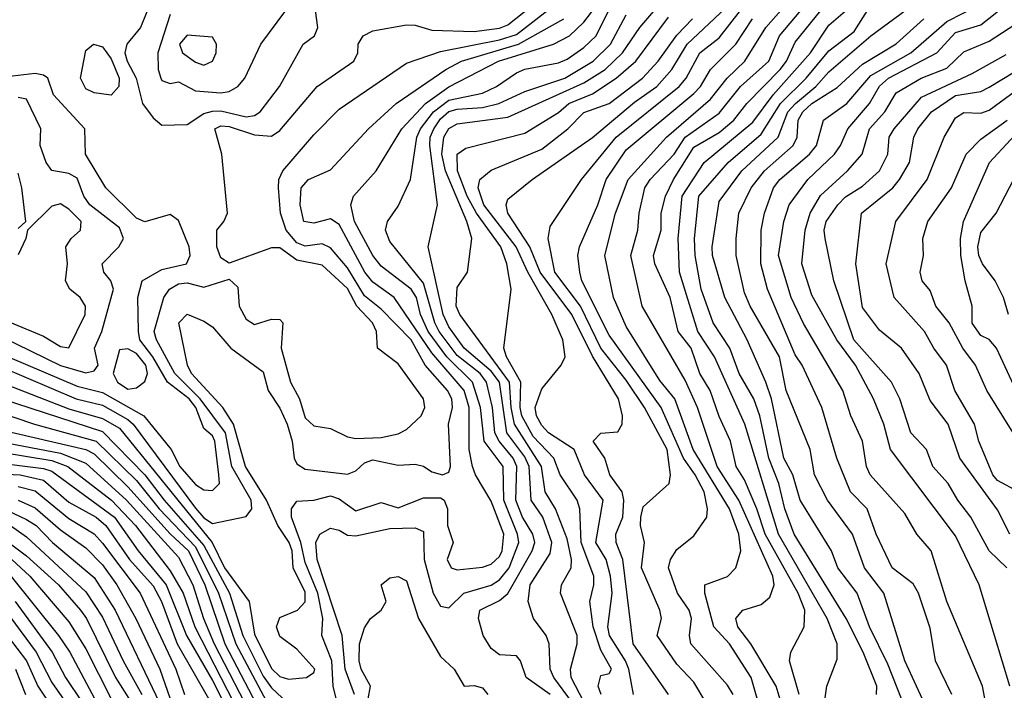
# Model space of a CAD drawing. Header units: metres. Extents: x -51132 to -49532, y -231222 to -229437.
# Tile 406 of 656: x -50358 to -50300, y -230517 to -230477. Entities that reach past the tile are written whole.
import ezdxf

# ---------------------------------------------------------------- set-up
doc = ezdxf.new("R2010")
doc.units = ezdxf.units.M
for name, color, linetype in [('CONTOUR_HALF', 8, 'Continuous'), ('CONTOUR_INDEX', 1, 'Continuous'), ('CONTOUR_INTER', 3, 'Continuous')]:
    doc.layers.add(name, color=color, linetype=linetype)

msp = doc.modelspace()

# ---------------------------------------------------------------- linework, layer by layer
at = {"layer": 'CONTOUR_HALF'}
for points, elevation in [([(-50359.58, -230497.861), (-50355.148, -230499.759), (-50353.58, -230500.134), (-50352.08, -230500.984), (-50351.762, -230501.259), (-50348.08, -230506.217), (-50347.58, -230506.804), (-50347.08, -230507.126), (-50345.08, -230506.71), (-50344.737, -230506.259), (-50344.789, -230505.759), (-50345.934, -230503.759), (-50346.313, -230501.759), (-50347.808, -230499.759), (-50349.311, -230498.259), (-50350.388, -230496.259), (-50350.524, -230495.759), (-50349.946, -230493.759), (-50349.62, -230493.259), (-50349.08, -230492.944), (-50348.58, -230492.881), (-50347.58, -230493.146), (-50346.08, -230492.661), (-50345.58, -230493.138), (-50345.486, -230494.259), (-50345.08, -230495.034), (-50344.58, -230495.358), (-50343.58, -230495.037), (-50343.08, -230495.057), (-50342.902, -230495.259), (-50343.017, -230496.759), (-50342.453, -230498.759), (-50341.923, -230499.759), (-50341.58, -230500.874), (-50341.08, -230501.355), (-50340.08, -230501.508), (-50339.08, -230502.009), (-50338.58, -230502.101), (-50337.08, -230502.036), (-50336.08, -230501.816), (-50335.58, -230501.575), (-50334.714, -230500.759), (-50334.501, -230500.259), (-50334.578, -230499.759), (-50336.08, -230497.674), (-50337.302, -230496.759), (-50337.368, -230495.759), (-50337.604, -230495.259), (-50338.524, -230494.259), (-50339.08, -230493.215), (-50340.58, -230491.84), (-50342.08, -230491.534), (-50343.08, -230490.808), (-50343.58, -230490.812), (-50346.08, -230491.718), (-50346.58, -230491.395), (-50346.824, -230490.759), (-50346.826, -230489.759), (-50346.403, -230489.259), (-50346.195, -230488.759), (-50346.525, -230485.259), (-50346.937, -230483.759), (-50346.58, -230483.592), (-50346.08, -230483.62), (-50344.58, -230484.124), (-50343.58, -230484.198), (-50343.08, -230483.863), (-50340.871, -230481.259), (-50338.696, -230479.759), (-50338.47, -230479.259), (-50338.45, -230478.759), (-50338.153, -230478.259), (-50337.58, -230477.965), (-50335.58, -230477.619), (-50335.08, -230477.623), (-50334.08, -230477.925), (-50331.58, -230477.996), (-50330.08, -230477.812), (-50329.58, -230477.609), (-50324.58, -230473.628)], 29.5), ([(-50301.102, -230518.759), (-50301.475, -230516.759), (-50303.58, -230511.759), (-50304.51, -230508.759), (-50305.366, -230507.759), (-50306.08, -230506.537), (-50308.127, -230504.259), (-50308.35, -230503.759), (-50308.585, -230502.259), (-50309.283, -230500.759), (-50309.747, -230499.259), (-50312.08, -230495.288), (-50312.813, -230493.759), (-50313.552, -230491.259), (-50313.235, -230489.259), (-50312.923, -230488.259), (-50311.825, -230486.759), (-50310.238, -230485.259), (-50309.883, -230484.759), (-50309.451, -230483.759), (-50308.163, -230482.259), (-50307.58, -230481.233), (-50307.038, -230480.759), (-50304.181, -230479.259), (-50303.08, -230478.056), (-50301.58, -230477.617), (-50299.58, -230476.013)], 39.5), ([(-50327.08, -230517.267), (-50328.494, -230516.259), (-50328.831, -230515.259), (-50329.08, -230514.977), (-50330.08, -230514.907), (-50330.58, -230514.535), (-50331.051, -230513.759), (-50331.328, -230512.759), (-50331.252, -230512.259), (-50330.08, -230511.691), (-50329.58, -230511.271), (-50328.14, -230508.759), (-50327.977, -230508.259), (-50328.103, -230507.759), (-50328.714, -230506.759), (-50329.102, -230505.759), (-50329.045, -230503.759), (-50329.26, -230503.259), (-50330.108, -230502.259), (-50330.349, -230501.759), (-50330.497, -230500.259), (-50330.857, -230498.759), (-50331.218, -230498.259), (-50332.58, -230497.185), (-50333.658, -230495.759), (-50333.917, -230495.259), (-50334.58, -230492.896), (-50336.58, -230490.446), (-50336.825, -230489.759), (-50336.703, -230489.259), (-50336.08, -230488.338), (-50335.35, -230486.759), (-50334.975, -230484.259), (-50334.756, -230483.759), (-50333.992, -230482.759), (-50333.08, -230482.066), (-50331.08, -230481.657), (-50330.259, -230481.259), (-50329.08, -230480.447), (-50328.58, -230480.235), (-50326.58, -230479.858), (-50326.08, -230479.651), (-50325.08, -230478.944), (-50324.358, -230478.259), (-50323.375, -230476.259)], 31.5), ([(-50325.08, -230517.682), (-50325.833, -230516.259), (-50325.88, -230515.759), (-50325.475, -230514.259), (-50325.48, -230513.759), (-50326.457, -230511.259), (-50326.417, -230510.759), (-50325.833, -230509.759), (-50325.818, -230509.259), (-50326.08, -230508.038), (-50326.758, -230506.259), (-50327.384, -230505.259), (-50327.589, -230503.759), (-50329.188, -230501.259), (-50329.391, -230500.259), (-50329.477, -230498.759), (-50332.424, -230494.759), (-50332.635, -230494.259), (-50332.58, -230493.152), (-50331.964, -230492.259), (-50331.715, -230490.259), (-50332.015, -230489.259), (-50333.28, -230486.259), (-50333.49, -230485.259), (-50333.376, -230484.259), (-50333.08, -230483.751), (-50332.58, -230483.47), (-50329.58, -230483.081), (-50325.08, -230481.048), (-50323.825, -230480.259), (-50322.787, -230479.259), (-50321.775, -230477.759), (-50320.58, -230476.388)], 32.5), ([(-50349.58, -230477.003), (-50350.317, -230479.259), (-50350.291, -230480.259), (-50350.133, -230480.759), (-50350.08, -230480.9), (-50349.58, -230481.073), (-50349.08, -230480.989), (-50348.08, -230481.519), (-50346.58, -230481.634), (-50346.08, -230481.55), (-50345.58, -230481.257), (-50345.159, -230480.759), (-50344.215, -230478.759), (-50342.731, -230476.759)], 28.5), ([(-50317.85, -230517.759), (-50318.58, -230516.523), (-50319.58, -230515.469), (-50320.737, -230513.759), (-50320.488, -230512.759), (-50320.583, -230512.259), (-50321.668, -230509.759), (-50321.493, -230508.259), (-50321.733, -230507.259), (-50321.707, -230506.759), (-50321.58, -230506.153), (-50320.04, -230504.759), (-50319.943, -230504.259), (-50320.145, -230502.759), (-50321.491, -230500.259), (-50322.58, -230498.652), (-50324.083, -230496.759), (-50325.284, -230494.259), (-50326.799, -230492.259), (-50327.203, -230490.259), (-50327.08, -230489.557), (-50325.219, -230486.759), (-50323.174, -230484.259), (-50319.432, -230481.259), (-50319.018, -230480.759), (-50318.207, -230479.259), (-50317.08, -230478.386), (-50315.816, -230476.759)], 34.5), ([(-50314.168, -230519.759), (-50315.182, -230516.259), (-50316.452, -230514.259), (-50317.381, -230513.259), (-50317.912, -230511.259), (-50317.914, -230510.759), (-50316.58, -230510.268), (-50316.075, -230509.759), (-50315.781, -230508.759), (-50315.909, -230507.759), (-50316.454, -230506.259), (-50318.602, -230502.759), (-50319.687, -230499.759), (-50320.58, -230498.671), (-50322.58, -230495.463), (-50323.319, -230493.759), (-50323.844, -230491.259), (-50323.213, -230488.759), (-50322.458, -230486.759), (-50320.194, -230484.259), (-50317.58, -230482.006), (-50316.593, -230480.759), (-50315.546, -230479.759), (-50314.31, -230477.759), (-50313.419, -230476.759)], 35.5), ([(-50312.324, -230517.259), (-50312.898, -230515.259), (-50312.824, -230514.759), (-50312.032, -230513.259), (-50312.001, -230512.259), (-50312.383, -230511.259), (-50314.355, -230507.759), (-50314.837, -230506.259), (-50315.58, -230504.544), (-50316.064, -230503.759), (-50316.402, -230502.259), (-50317.08, -230500.789), (-50317.602, -230499.259), (-50318.207, -230498.259), (-50318.728, -230496.759), (-50319.495, -230495.759), (-50319.967, -230493.759), (-50320.878, -230491.759), (-50320.965, -230491.259), (-50320.513, -230489.759), (-50320.498, -230488.759), (-50320.239, -230487.759), (-50319.766, -230486.759), (-50318.58, -230484.843), (-50317.08, -230483.99), (-50316.208, -230483.259), (-50315.432, -230482.259), (-50313.459, -230480.259), (-50313.078, -230479.759), (-50312.58, -230478.628), (-50311.053, -230476.759)], 36.5), ([(-50307.759, -230517.259), (-50307.731, -230516.759), (-50308.544, -230514.759), (-50309.548, -230512.759), (-50312.63, -230507.759), (-50313.187, -230506.259), (-50313.529, -230504.759), (-50314.125, -230503.259), (-50314.67, -230500.759), (-50315.012, -230499.759), (-50315.888, -230498.259), (-50316.438, -230496.759), (-50317.423, -230495.259), (-50318.14, -230493.259), (-50318.488, -230491.259), (-50318.532, -230490.259), (-50318.277, -230487.759), (-50316.539, -230485.759), (-50314.58, -230484.076), (-50313.448, -230482.259), (-50311.915, -230480.759), (-50310.58, -230479.157), (-50309.08, -230478.004), (-50308.278, -230476.759)], 37.5), ([(-50339.314, -230519.259), (-50339.928, -230516.759), (-50340.017, -230515.259), (-50340.596, -230513.759), (-50340.548, -230512.759), (-50340.83, -230511.259), (-50341.58, -230509.435), (-50341.836, -230508.259), (-50342.386, -230506.759), (-50342.388, -230506.259), (-50342.08, -230505.817), (-50341.08, -230505.759), (-50340.08, -230505.504), (-50339.58, -230505.67), (-50338.58, -230506.376), (-50337.08, -230505.883), (-50336.08, -230506.2), (-50334.58, -230505.618), (-50333.58, -230505.619), (-50333.346, -230505.759), (-50333.156, -230506.259), (-50333.151, -230507.259), (-50332.831, -230508.259), (-50333.17, -230509.259), (-50332.948, -230509.759), (-50332.58, -230509.867), (-50331.08, -230509.725), (-50330.58, -230509.548), (-50330.08, -230509.089), (-50329.917, -230508.759), (-50329.813, -230507.759), (-50330.58, -230505.804), (-50331.502, -230504.259), (-50331.675, -230503.759), (-50331.869, -230502.759), (-50331.878, -230500.259), (-50332.177, -230499.259), (-50334.08, -230497.035), (-50336.323, -230493.759), (-50337.58, -230492.838), (-50338.053, -230492.259), (-50339.58, -230489.437), (-50340.08, -230489.097), (-50341.08, -230489.345), (-50341.663, -230489.259), (-50341.889, -230488.259), (-50341.828, -230487.259), (-50341.394, -230486.759), (-50340.08, -230486.198), (-50337.827, -230483.759), (-50336.201, -230482.259), (-50333.265, -230480.259), (-50332.325, -230479.759), (-50328.953, -230478.759), (-50326.269, -230477.259)], 30.5), ([(-50322.15, -230517.259), (-50322.413, -230515.759), (-50322.614, -230515.259), (-50323.567, -230513.759), (-50323.672, -230513.259), (-50323.403, -230511.259), (-50323.499, -230510.259), (-50323.77, -230509.259), (-50324.372, -230508.259), (-50323.946, -230505.759), (-50325.05, -230504.259), (-50325.652, -230502.759), (-50327.173, -230501.759), (-50327.58, -230501.338), (-50327.895, -230500.759), (-50327.968, -230500.259), (-50327.58, -230499.17), (-50326.425, -230497.759), (-50326.2, -230497.259), (-50326.323, -230496.259), (-50326.981, -230494.759), (-50328.406, -230492.259), (-50329.086, -230490.759), (-50331.015, -230488.259), (-50331.335, -230487.259), (-50331.247, -230486.759), (-50330.58, -230486.22), (-50327.58, -230484.977), (-50326.023, -230483.759), (-50325.08, -230482.79), (-50323.584, -230482.259), (-50321.601, -230480.759), (-50320.683, -230479.759), (-50319.58, -230478.222), (-50318.656, -230477.259)], 33.5), ([(-50304.001, -230519.759), (-50306.08, -230515.266), (-50307.32, -230511.259), (-50308.465, -230509.759), (-50309.166, -230507.759), (-50310.662, -230505.759), (-50311.419, -230504.259), (-50311.677, -230502.759), (-50313.113, -230499.259), (-50313.492, -230497.259), (-50315.24, -230494.259), (-50315.58, -230493.478), (-50316.07, -230491.259), (-50316.063, -230490.259), (-50315.897, -230488.759), (-50315.169, -230487.259), (-50314.384, -230486.259), (-50312.691, -230484.759), (-50312.445, -230484.259), (-50312.387, -230483.259), (-50312.121, -230482.759), (-50311.582, -230482.259), (-50310.08, -230481.325), (-50308.58, -230479.931), (-50306.58, -230478.736), (-50304.959, -230477.259)], 38.5), ([(-50354.116, -230478.759), (-50353.58, -230478.915), (-50353.08, -230479.631), (-50352.594, -230480.759), (-50352.611, -230481.259), (-50353.08, -230481.777), (-50354.08, -230481.644), (-50354.58, -230481.39), (-50354.884, -230480.759), (-50354.58, -230479.135), (-50354.116, -230478.759)], 29.5), ([(-50300.043, -230509.759), (-50301.08, -230508.761), (-50302.165, -230506.759), (-50302.943, -230505.759), (-50303.52, -230504.759), (-50304.425, -230503.759), (-50304.796, -230502.759), (-50305.717, -230501.759), (-50306.368, -230499.759), (-50306.875, -230498.759), (-50309.093, -230496.259), (-50310.281, -230492.759), (-50310.799, -230490.259), (-50310.859, -230489.759), (-50310.73, -230489.259), (-50310.05, -230488.259), (-50309.58, -230487.794), (-50308.58, -230487.167), (-50307.58, -230486.245), (-50307.079, -230485.259), (-50307.002, -230484.259), (-50306.705, -230483.759), (-50305.08, -230481.882), (-50302.08, -230480.49), (-50300.08, -230479.356)], 40.5), ([(-50299.353, -230505.259), (-50300.58, -230504.587), (-50300.863, -230504.259), (-50301.694, -230502.259), (-50301.955, -230501.259), (-50303.113, -230499.259), (-50303.609, -230497.759), (-50304.356, -230496.759), (-50304.903, -230495.759), (-50306.704, -230493.759), (-50307.18, -230491.759), (-50306.614, -230489.259), (-50304.756, -230486.759), (-50303.756, -230484.259), (-50303.08, -230483.112), (-50302.58, -230482.799), (-50301.58, -230482.843), (-50301.08, -230482.655), (-50297.806, -230480.259)], 41.5), ([(-50359.58, -230496.068), (-50356.08, -230497.773), (-50354.58, -230498.215), (-50354.08, -230498.088), (-50353.846, -230497.759), (-50354.064, -230496.759), (-50353.629, -230495.759), (-50352.935, -230493.259), (-50353.089, -230492.759), (-50353.505, -230492.259), (-50353.607, -230491.759), (-50352.619, -230490.759), (-50352.343, -230490.259), (-50352.58, -230489.636), (-50354.335, -230488.259), (-50354.689, -230487.759), (-50355.08, -230486.683), (-50355.58, -230486.408), (-50356.58, -230486.236), (-50356.933, -230485.759), (-50357.27, -230484.759), (-50357.232, -230483.759), (-50358.08, -230482.01), (-50358.58, -230481.909)], 28.5), ([(-50299.477, -230499.259), (-50300.651, -230496.759), (-50301.08, -230496.231), (-50301.58, -230495.999), (-50302.08, -230495.265), (-50302.08, -230494.259), (-50302.512, -230492.759), (-50302.761, -230491.259), (-50302.776, -230490.259), (-50302.607, -230489.259), (-50301.07, -230485.759), (-50298.58, -230483.072)], 42.5), ([(-50352.58, -230496.846), (-50352.957, -230498.259), (-50352.704, -230498.759), (-50352.08, -230499.173), (-50351.58, -230499.109), (-50351.08, -230498.733), (-50350.919, -230498.259), (-50351.02, -230497.759), (-50351.58, -230497.063), (-50352.08, -230496.797), (-50352.58, -230496.846)], 28.5), ([(-50359.58, -230499.741), (-50353.58, -230501.688), (-50351.08, -230504.244), (-50349.94, -230505.759), (-50347.58, -230508.445), (-50346.069, -230511.259), (-50345.285, -230513.759), (-50344.08, -230516.178), (-50343.58, -230516.855), (-50342.626, -230517.759)], 30.5), ([(-50359.58, -230501.589), (-50354.58, -230502.752), (-50354.08, -230503.004), (-50352.08, -230504.958), (-50349.58, -230507.754), (-50348.486, -230508.759), (-50347.536, -230510.759), (-50346.335, -230514.259), (-50343.999, -230518.759)], 31.5), ([(-50359.58, -230502.917), (-50356.58, -230503.407), (-50355.644, -230503.759), (-50353.046, -230505.759), (-50351.624, -230507.259), (-50349.58, -230509.933), (-50348.818, -230511.259), (-50348.116, -230513.259), (-50345.034, -230519.259)], 32.5), ([(-50360.58, -230504.16), (-50358.471, -230504.259), (-50357.08, -230504.566), (-50355.58, -230505.863), (-50353.957, -230506.759), (-50353.386, -230507.259), (-50351.987, -230509.259), (-50350.58, -230510.816), (-50350.102, -230511.759), (-50349.157, -230514.259), (-50346.297, -230519.259)], 33.5), ([(-50358.58, -230505.755), (-50357.58, -230506.198), (-50356.08, -230507.515), (-50354.58, -230508.569), (-50353.58, -230509.581), (-50352.747, -230510.759), (-50351.611, -230512.759), (-50350.193, -230515.759), (-50349.58, -230517.514)], 34.5), ([(-50359.031, -230507.259), (-50358.08, -230507.918), (-50354.58, -230511.179), (-50353.58, -230512.681), (-50352.36, -230515.259), (-50351.251, -230517.259)], 35.5), ([(-50358.964, -230509.259), (-50357.882, -230510.259), (-50355.58, -230512.948), (-50354.58, -230514.544), (-50353.08, -230517.516)], 36.5), ([(-50338, -230518.259), (-50337.709, -230516.759), (-50338.263, -230515.759), (-50338.392, -230515.259), (-50338.377, -230514.259), (-50338.08, -230513.316), (-50337.713, -230512.759), (-50337.083, -230512.259), (-50336.795, -230511.759), (-50337.089, -230510.759), (-50336.58, -230510.342), (-50336.08, -230510.276), (-50335.58, -230510.525), (-50334.869, -230512.759), (-50333.58, -230515.006), (-50332.765, -230515.759), (-50332.175, -230516.759), (-50331.58, -230516.721), (-50331.08, -230516.857), (-50330.76, -230517.259)], 31.5), ([(-50358.76, -230511.759), (-50356.576, -230514.759), (-50355.782, -230516.259), (-50354.78, -230517.759)], 37.5), ([(-50359.226, -230513.759), (-50358.079, -230515.259), (-50357.418, -230516.759), (-50356.409, -230518.259)], 38.5)]:
    msp.add_lwpolyline(points, dxfattribs=dict(at, elevation=elevation))
at = {"layer": 'CONTOUR_INDEX'}
for points, elevation in [([(-50359.58, -230498.789), (-50355.58, -230500.349), (-50353.58, -230500.915), (-50352.58, -230501.496), (-50347.094, -230508.259), (-50346.366, -230509.759), (-50344.904, -230511.759), (-50344.58, -230513.687), (-50343.58, -230515.719), (-50343.08, -230516.192), (-50342.58, -230516.358), (-50341.503, -230516.259), (-50341.08, -230515.958), (-50341.017, -230515.759), (-50342.08, -230514.582), (-50343.08, -230513.833), (-50343.285, -230513.259), (-50343.08, -230512.703), (-50342.037, -230512.259), (-50341.58, -230511.764), (-50341.58, -230511.195), (-50342.295, -230509.759), (-50342.356, -230508.759), (-50342.53, -230508.259), (-50343.196, -230507.259), (-50343.871, -230505.759), (-50345.112, -230503.759), (-50345.821, -230501.259), (-50346.471, -230500.259), (-50348.319, -230498.259), (-50348.559, -230497.759), (-50349.059, -230495.259), (-50348.58, -230494.749), (-50347.58, -230495.159), (-50347.08, -230495.494), (-50345.995, -230496.759), (-50344.08, -230498.163), (-50343.784, -230499.259), (-50343.08, -230500.299), (-50342.65, -230501.259), (-50342.358, -230502.259), (-50342.237, -230503.259), (-50342.08, -230503.605), (-50341.58, -230503.911), (-50339.08, -230504.204), (-50338.58, -230504.021), (-50338.08, -230503.535), (-50337.58, -230503.361), (-50336.08, -230503.677), (-50335.08, -230503.629), (-50334.58, -230503.737), (-50334.08, -230504.084), (-50333.451, -230504.259), (-50333.08, -230504.103), (-50332.985, -230503.759), (-50333.097, -230501.259), (-50332.87, -230500.259), (-50332.895, -230499.759), (-50333.165, -230499.259), (-50334.471, -230497.759), (-50335.306, -230496.259), (-50337.08, -230494.445), (-50338.08, -230493.646), (-50339.08, -230491.994), (-50340.08, -230490.804), (-50340.58, -230490.578), (-50341.58, -230490.715), (-50342.08, -230490.51), (-50342.721, -230489.759), (-50343.054, -230488.759), (-50343.175, -230487.259), (-50343.155, -230486.759), (-50342.917, -230486.259), (-50341.08, -230484.112), (-50339.58, -230482.6), (-50335.58, -230479.881), (-50333.58, -230479.193), (-50330.08, -230478.5), (-50329.08, -230478.172), (-50324.58, -230474.669)], 30), ([(-50299.853, -230516.759), (-50301.673, -230510.759), (-50303.08, -230507.856), (-50306.925, -230502.759), (-50307.319, -230501.259), (-50307.933, -230499.759), (-50308.994, -230497.759), (-50310.096, -230496.259), (-50311.58, -230493.618), (-50312.169, -230491.759), (-50311.977, -230489.759), (-50311.684, -230488.759), (-50311.08, -230487.71), (-50309.468, -230486.259), (-50308.606, -230485.259), (-50308.16, -230483.759), (-50307.262, -230482.759), (-50306.58, -230481.639), (-50305.111, -230480.759), (-50303.58, -230480.174), (-50302.58, -230479.203), (-50301.08, -230478.586), (-50297.58, -230476.307)], 40), ([(-50316.251, -230517.259), (-50316.58, -230516.7), (-50318.756, -230514.259), (-50318.83, -230513.759), (-50318.712, -230512.759), (-50318.849, -230512.259), (-50319.537, -230511.259), (-50320.07, -230509.759), (-50319.959, -230509.259), (-50319.58, -230508.663), (-50318.58, -230507.859), (-50317.792, -230506.759), (-50317.759, -230506.259), (-50317.966, -230505.259), (-50318.483, -230504.259), (-50319.188, -230503.259), (-50320.511, -230500.259), (-50323.58, -230495.975), (-50325.205, -230492.759), (-50325.322, -230492.259), (-50325.439, -230491.259), (-50325.35, -230490.759), (-50324.259, -230488.259), (-50323.766, -230486.759), (-50322.58, -230485.001), (-50318.58, -230481.677), (-50318.175, -230481.259), (-50317.58, -230480.248), (-50316.089, -230478.759), (-50315.102, -230477.259)], 35), ([(-50359.58, -230506.178), (-50358.08, -230506.891), (-50357.506, -230507.259), (-50356.54, -230508.259), (-50354.08, -230510.338), (-50352.839, -230512.259), (-50350.206, -230517.759)], 35)]:
    msp.add_lwpolyline(points, dxfattribs=dict(at, elevation=elevation))
at = {"layer": 'CONTOUR_INTER'}
for points, elevation in [([(-50320.074, -230517.259), (-50322.155, -230514.259), (-50322.779, -230509.259), (-50323.177, -230508.259), (-50323.197, -230507.759), (-50322.779, -230506.759), (-50322.72, -230505.759), (-50322.812, -230505.259), (-50323.539, -230504.259), (-50323.834, -230503.259), (-50324.535, -230502.259), (-50324.08, -230501.782), (-50323.08, -230501.712), (-50322.805, -230501.259), (-50322.79, -230500.759), (-50323.035, -230499.759), (-50324.58, -230497.226), (-50325.803, -230494.759), (-50327.669, -230492.259), (-50328.281, -230490.759), (-50329.581, -230488.759), (-50329.678, -230488.259), (-50329.58, -230487.928), (-50328.149, -230486.759), (-50324.58, -230484.27), (-50322.08, -230482.187), (-50320.755, -230481.259), (-50319.865, -230480.259), (-50318.962, -230478.759), (-50314.08, -230474.143)], 34), ([(-50350.338, -230475.259), (-50351.333, -230477.759), (-50352.142, -230478.759), (-50352.265, -230479.259), (-50352.134, -230479.759), (-50351.598, -230480.759), (-50351.225, -230482.259), (-50350.58, -230483.118), (-50350.08, -230483.551), (-50348.58, -230483.505), (-50347.58, -230482.867), (-50347.08, -230482.713), (-50346.58, -230482.704), (-50345.08, -230483.049), (-50344.58, -230482.98), (-50344.258, -230482.759), (-50343.102, -230481.259), (-50341.714, -230478.759), (-50341.039, -230478.259), (-50340.828, -230477.759), (-50340.974, -230476.759)], 29), ([(-50338.671, -230517.259), (-50339.222, -230515.759), (-50339.396, -230513.759), (-50340.884, -230509.259), (-50340.947, -230508.259), (-50340.721, -230507.759), (-50340.08, -230507.403), (-50339.58, -230507.529), (-50339.08, -230507.833), (-50338.58, -230507.866), (-50336.58, -230507.427), (-50335.08, -230507.382), (-50334.58, -230507.603), (-50334.546, -230509.259), (-50334.014, -230511.259), (-50333.58, -230512.032), (-50333.08, -230512.125), (-50332.195, -230511.259), (-50330.58, -230510.777), (-50330.08, -230510.461), (-50329.512, -230509.759), (-50328.93, -230508.259), (-50329.01, -230507.759), (-50329.829, -230505.759), (-50329.857, -230503.759), (-50330.979, -230502.259), (-50331.209, -230500.259), (-50331.683, -230498.759), (-50333.203, -230497.259), (-50334.309, -230495.759), (-50334.756, -230494.759), (-50334.997, -230493.759), (-50335.315, -230493.259), (-50337.08, -230491.898), (-50337.58, -230491.269), (-50338.66, -230489.259), (-50338.888, -230488.259), (-50338.72, -230487.759), (-50337.391, -230486.259), (-50335.868, -230483.759), (-50334.458, -230482.259), (-50333.08, -230481.277), (-50330.139, -230479.759), (-50326.877, -230478.759), (-50325.939, -230478.259), (-50325.08, -230477.461), (-50323.58, -230475.487)], 31), ([(-50310.905, -230518.259), (-50310.702, -230516.759), (-50310.08, -230515.171), (-50310.089, -230514.259), (-50310.68, -230512.759), (-50313.563, -230507.759), (-50315.555, -230501.259), (-50317.345, -230497.259), (-50318.327, -230495.759), (-50319.429, -230492.259), (-50319.499, -230490.259), (-50319.262, -230487.759), (-50317.966, -230485.759), (-50315.08, -230483.376), (-50313.867, -230481.759), (-50311.671, -230479.259), (-50310.58, -230477.623), (-50308.08, -230475.48)], 37), ([(-50305.987, -230518.259), (-50307.08, -230515.453), (-50308.167, -230513.259), (-50308.896, -230511.259), (-50310.045, -230509.759), (-50310.415, -230508.759), (-50312.27, -230505.759), (-50312.71, -230504.259), (-50313.233, -230503.259), (-50313.98, -230499.759), (-50314.309, -230498.759), (-50315.417, -230496.259), (-50316.74, -230493.759), (-50317.465, -230491.259), (-50317.489, -230490.759), (-50317.08, -230488.062), (-50315.723, -230486.259), (-50313.585, -230484.259), (-50312.995, -230482.759), (-50312.55, -230482.259), (-50311.339, -230481.259), (-50310.58, -230480.383), (-50308.08, -230478.266), (-50304.58, -230475.659)], 38), ([(-50303.293, -230517.259), (-50304.256, -230515.259), (-50304.58, -230513.33), (-50305.267, -230511.259), (-50305.58, -230510.713), (-50306.823, -230509.759), (-50307.765, -230507.759), (-50308.31, -230506.259), (-50309.299, -230505.259), (-50310.1, -230503.259), (-50310.994, -230500.259), (-50312.161, -230497.759), (-50312.58, -230497.145), (-50314.216, -230493.259), (-50314.613, -230491.759), (-50314.583, -230489.759), (-50314.39, -230488.759), (-50313.858, -230487.259), (-50313.482, -230486.759), (-50311.717, -230485.259), (-50311.31, -230484.759), (-50310.898, -230483.259), (-50309.502, -230482.259), (-50308.08, -230480.618), (-50305.73, -230479.259), (-50303.58, -230477.408), (-50301.58, -230476.38)], 39), ([(-50324.649, -230519.259), (-50326.859, -230516.259), (-50327.076, -230515.759), (-50327.141, -230514.259), (-50327.306, -230513.759), (-50328.059, -230512.759), (-50328.387, -230511.759), (-50328.26, -230510.759), (-50327.08, -230508.909), (-50326.971, -230508.259), (-50327.512, -230506.759), (-50328.213, -230505.759), (-50328.324, -230503.759), (-50328.58, -230503.192), (-50329.643, -230501.759), (-50330.075, -230498.759), (-50330.58, -230498.106), (-50332.176, -230496.759), (-50333.08, -230495.488), (-50333.416, -230494.759), (-50334.299, -230490.759), (-50333.749, -230488.259), (-50334.205, -230484.759), (-50334.178, -230484.259), (-50333.973, -230483.759), (-50333.58, -230483.171), (-50333.08, -230482.74), (-50332.58, -230482.599), (-50331.08, -230482.511), (-50330.113, -230482.259), (-50328.58, -230481.552), (-50326.216, -230480.759), (-50324.53, -230479.759), (-50323.5, -230478.759), (-50322.58, -230477.013)], 32), ([(-50324.061, -230517.259), (-50324.243, -230516.759), (-50324.08, -230516.135), (-50323.58, -230516.014), (-50323.456, -230515.759), (-50324.08, -230514.639), (-50324.537, -230513.259), (-50324.722, -230511.759), (-50324.486, -230510.759), (-50324.497, -230510.259), (-50325.235, -230508.259), (-50325.318, -230506.259), (-50325.481, -230505.759), (-50326.494, -230504.259), (-50326.866, -230503.259), (-50328.08, -230501.983), (-50328.749, -230500.759), (-50328.851, -230500.259), (-50328.806, -230498.759), (-50329.67, -230497.259), (-50329.825, -230496.759), (-50329.395, -230493.259), (-50329.638, -230491.759), (-50330.002, -230490.759), (-50331.447, -230488.759), (-50331.986, -230487.759), (-50332.569, -230486.259), (-50332.585, -230485.259), (-50332.08, -230484.917), (-50328.58, -230484.032), (-50326.58, -230482.795), (-50325.982, -230482.259), (-50324.58, -230481.685), (-50323.169, -230480.759), (-50322.015, -230479.759), (-50320.08, -230477.154)], 33), ([(-50313.403, -230517.759), (-50313.687, -230516.759), (-50315.187, -230514.259), (-50315.971, -230513.259), (-50316.083, -230512.759), (-50315.67, -230512.259), (-50314.58, -230511.938), (-50314.08, -230511.498), (-50313.81, -230510.759), (-50313.891, -230510.259), (-50315.909, -230505.759), (-50317.185, -230503.759), (-50318.346, -230500.259), (-50319.08, -230498.65), (-50321.621, -230494.259), (-50322.3, -230491.259), (-50321.882, -230489.759), (-50321.809, -230488.759), (-50321.481, -230487.259), (-50321.155, -230486.759), (-50319.74, -230485.259), (-50319.082, -230484.259), (-50317.08, -230482.846), (-50315.809, -230481.259), (-50314.128, -230479.759), (-50313.493, -230478.259), (-50312.228, -230476.759)], 36), ([(-50348.58, -230478.228), (-50349.021, -230478.759), (-50348.858, -230479.259), (-50348.08, -230479.82), (-50347.58, -230479.994), (-50347.08, -230479.766), (-50346.847, -230479.259), (-50346.832, -230478.759), (-50347.08, -230478.341), (-50348.58, -230478.228)], 28), ([(-50359.08, -230497.299), (-50355.08, -230499.012), (-50353.58, -230499.377), (-50351.14, -230500.759), (-50349.531, -230502.759), (-50349.014, -230503.759), (-50348.08, -230504.831), (-50347.58, -230505.136), (-50347.08, -230505.181), (-50346.659, -230504.759), (-50346.689, -230504.259), (-50346.928, -230502.259), (-50347.08, -230501.951), (-50347.58, -230501.501), (-50348.062, -230500.259), (-50348.451, -230499.759), (-50349.735, -230498.759), (-50350.609, -230497.259), (-50351.374, -230496.259), (-50351.462, -230495.759), (-50351.504, -230493.759), (-50351.238, -230492.759), (-50350.08, -230492.091), (-50348.621, -230491.759), (-50348.394, -230491.259), (-50348.464, -230490.759), (-50349.08, -230489.196), (-50349.58, -230488.832), (-50351.08, -230489.263), (-50351.58, -230489.062), (-50353.383, -230487.259), (-50354.59, -230485.259), (-50354.631, -230483.759), (-50356.489, -230481.759), (-50356.833, -230480.759), (-50357.08, -230480.582), (-50357.58, -230480.482), (-50359.58, -230480.734)], 29), ([(-50299.858, -230507.759), (-50300.58, -230506.334), (-50302.828, -230503.259), (-50303.503, -230501.259), (-50304.58, -230499.846), (-50305.234, -230498.259), (-50306.271, -230496.759), (-50307.58, -230495.682), (-50308.58, -230494.35), (-50308.972, -230491.759), (-50308.635, -230488.759), (-50306.779, -230487.259), (-50306.389, -230486.759), (-50305.792, -230485.759), (-50305.542, -230484.259), (-50305.299, -230483.759), (-50304.501, -230482.759), (-50303.08, -230481.798), (-50301.58, -230481.566), (-50301.08, -230481.294), (-50299.58, -230480.393)], 41), ([(-50299.661, -230501.759), (-50301.222, -230499.259), (-50301.901, -230497.759), (-50302.642, -230496.759), (-50303.447, -230495.259), (-50304.232, -230494.259), (-50304.58, -230493.331), (-50305.043, -230492.759), (-50305.159, -230492.259), (-50304.97, -230491.259), (-50305.002, -230490.259), (-50304.72, -230489.259), (-50303.319, -230487.259), (-50302.454, -230485.259), (-50301.58, -230484.386), (-50300.007, -230483.259)], 42), ([(-50299.938, -230494.759), (-50300.228, -230493.759), (-50300.737, -230492.759), (-50301.471, -230491.759), (-50301.686, -230491.259), (-50301.744, -230490.759), (-50301.58, -230489.901), (-50300.66, -230488.759), (-50299.08, -230485.717)], 43), ([(-50358.58, -230489.677), (-50358.133, -230489.259), (-50358.359, -230487.259), (-50358.58, -230486.399)], 28), ([(-50359.08, -230495.214), (-50357.08, -230496.036), (-50356.08, -230496.648), (-50355.58, -230496.73), (-50354.613, -230494.759), (-50354.593, -230494.259), (-50354.917, -230493.759), (-50355.529, -230493.259), (-50355.778, -230492.759), (-50355.658, -230491.759), (-50355.749, -230490.759), (-50355.443, -230490.259), (-50354.898, -230489.759), (-50354.858, -230489.259), (-50355.58, -230488.525), (-50356.08, -230488.211), (-50356.58, -230488.347), (-50358.032, -230489.759), (-50358.129, -230490.259), (-50358.58, -230491.224)], 28), ([(-50360.08, -230500.419), (-50357.62, -230501.259), (-50353.96, -230502.259), (-50351.58, -230504.596), (-50350.238, -230506.259), (-50348.08, -230508.505), (-50346.713, -230511.259), (-50345.7, -230514.259), (-50343.562, -230518.259)], 31), ([(-50359.58, -230502.306), (-50356.08, -230502.971), (-50354.58, -230503.553), (-50352.158, -230505.759), (-50349.08, -230509.125), (-50348.234, -230510.759), (-50347.603, -230512.759), (-50346.968, -230514.259), (-50344.58, -230518.871)], 32), ([(-50360.08, -230503.499), (-50357.08, -230503.869), (-50356.58, -230504.03), (-50352.873, -230506.759), (-50351.47, -230508.759), (-50349.816, -230510.759), (-50348.623, -230513.759), (-50347.08, -230516.427), (-50345.645, -230519.259)], 33), ([(-50358.58, -230504.944), (-50357.58, -230505.205), (-50355.58, -230506.839), (-50354.08, -230507.749), (-50353.58, -230508.295), (-50351.363, -230511.259), (-50349.244, -230515.759), (-50348.738, -230517.259)], 34), ([(-50359.58, -230507.922), (-50358.08, -230509.042), (-50356.2, -230510.759), (-50354.883, -230512.259), (-50354.533, -230512.759), (-50352.812, -230516.259), (-50350.579, -230519.759)], 36), ([(-50359.08, -230510.177), (-50356.185, -230513.759), (-50355.527, -230514.759), (-50353.386, -230518.759)], 37), ([(-50359.08, -230512.631), (-50357.517, -230514.759), (-50356.58, -230516.545), (-50355.58, -230517.984)], 38), ([(-50358.733, -230515.759), (-50358.138, -230517.259)], 39)]:
    msp.add_lwpolyline(points, dxfattribs=dict(at, elevation=elevation))

doc.saveas('drawing.dxf')
